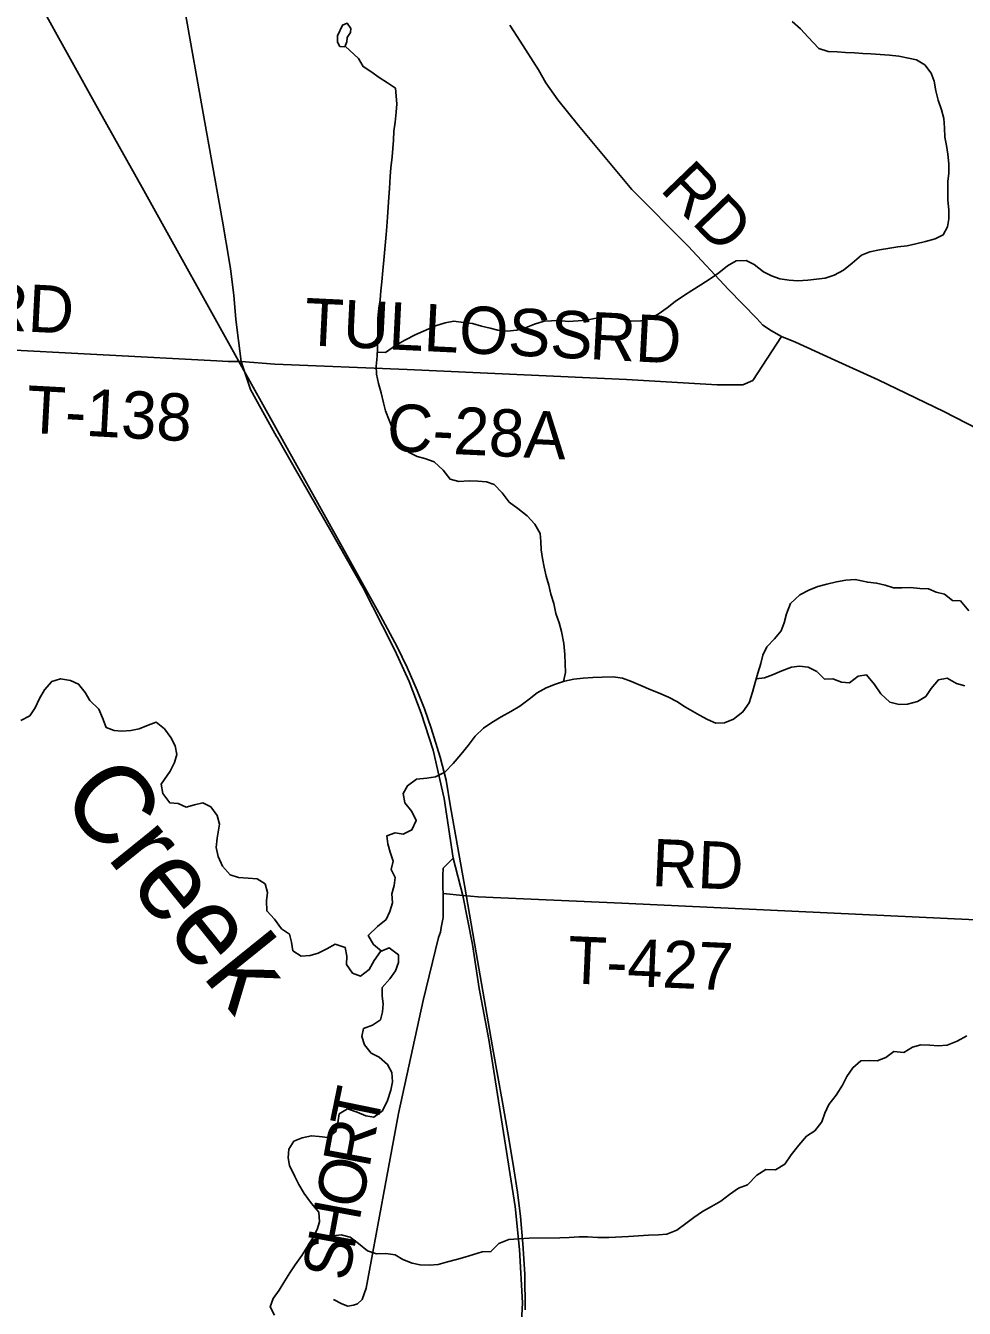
# Model space of a CAD drawing. Extents: x 1759416 to 2214760, y 252598 to 1116833.
# Drawn here: x 1979569 to 1985520, y 831751 to 839880 of the extents above; entities that cross this region are included whole.
import ezdxf

# ---------------------------------------------------------------- set-up
doc = ezdxf.new("R2010")
doc.units = 0
for name, color, linetype in [('GM_X_County_Road', 7, 'Continuous'), ('GM_X_County_Road_Text', 7, 'Continuous'), ('GM_X_Minor_Lake', 7, 'Continuous'), ('GM_X_Minor_River', 7, 'Continuous'), ('GM_X_Minor_River_Text', 7, 'Continuous'), ('GM_X_Rail_Line', 7, 'Continuous'), ('GM_X_State_Route', 7, 'Continuous'), ('GM_X_Township_Road', 7, 'Continuous'), ('GM_X_Township_Road_Text', 7, 'Continuous')]:
    doc.layers.add(name, color=color, linetype=linetype)

msp = doc.modelspace()

# ---------------------------------------------------------------- linework, layer by layer
at = {"layer": 'GM_X_County_Road'}
for points in [[(1982638.1, 839883.1), (1982704, 839780.7), (1982819.9, 839600.1), (1982865.9, 839517.8), (1982943.8, 839409.4), (1983073.7, 839246.8), (1983411.4, 838841.4), (1983769.2, 838482), (1984025, 838206.9), (1984204.9, 838024.2), (1984242.9, 837982.1), (1984296.9, 837945.9), (1984360.9, 837909.7), (1984448.9, 837873.5), (1984698.8, 837760.9), (1984972.8, 837636.2), (1985390.7, 837435.1), (1985746.7, 837250.1)], [(1980934.4, 837752.3), (1981149.5, 837735.2), (1981986.6, 837701.4), (1983378.6, 837637.5), (1983951.9, 837603.5), (1984116.5, 837603.5), (1984179, 837631.9), (1984360.9, 837909.7)]]:
    msp.add_lwpolyline(points, dxfattribs=at)
at = {"layer": 'GM_X_Minor_Lake'}
for points in [[(1981592.4, 839746.2), (1981604.1, 839776.4), (1981607.8, 839804.5), (1981627.5, 839836.8), (1981631.2, 839862.9), (1981606.8, 839896.7), (1981577, 839882.4), (1981545.7, 839815.9), (1981546.1, 839775.8), (1981560.4, 839747.8)], [(1981560.4, 839747.8), (1981592.4, 839746.2)]]:
    msp.add_lwpolyline(points, dxfattribs=at)
at = {"layer": 'GM_X_Minor_River'}
for points in [[(1981798.2, 837811.4), (1981851.1, 837809.5), (1981914.7, 837852.3), (1981972.3, 837887), (1982041.9, 837921.8), (1982105.5, 837950.5), (1982167.2, 837977.2), (1982229, 837995.9), (1982282.9, 838006.5), (1982344.9, 837999.1), (1982401, 837991.6), (1982459.1, 837976.2), (1982513.3, 837962.7), (1982563.4, 837949.2), (1982621.4, 837943.8), (1982683.3, 837950.4), (1982741.1, 837967), (1982794.9, 837987.7), (1982856.7, 838006.3), (1982948.6, 838011.3), (1983008.6, 838005.9), (1983072.6, 838008.5), (1983124.5, 838013.1), (1983186.3, 838025.8), (1983242.2, 838036.4), (1983300.2, 838032.9), (1983360.3, 838017.5), (1983412.4, 838008), (1983468.4, 838008.6), (1983528.2, 838023.2), (1983579.9, 838051.9), (1983635.4, 838092.5), (1983687, 838131.2), (1983738.6, 838167.8), (1983792.2, 838202.4), (1983849.8, 838237.1), (1983909.4, 838275.8), (1983962.9, 838314.5), (1984018.4, 838357.2), (1984074.1, 838389.8), (1984136, 838392.5), (1984188.3, 838366.9), (1984246.8, 838319.4), (1984297, 838293.8), (1984351.2, 838276.3), (1984409.3, 838266.9), (1984465.3, 838263.5), (1984527.2, 838266.1), (1984583.1, 838272.7), (1984637, 838279.3), (1984694.8, 838297.9), (1984754.5, 838330.6), (1984808, 838375.3), (1984867.4, 838426), (1984921.1, 838446.6), (1984983, 838459.3), (1985046.8, 838470), (1985098.7, 838478.5), (1985156.6, 838485.2), (1985212.5, 838497.8), (1985274.3, 838512.4), (1985334.1, 838529.1), (1985385.8, 838553.7), (1985413.3, 838604.1), (1985422.7, 838656.3), (1985422.1, 838712.5), (1985415.4, 838774.6), (1985414.7, 838838.8), (1985416.2, 838892.9), (1985421.6, 838945.1), (1985421, 839003.3), (1985416.3, 839065.4), (1985407.7, 839121.5), (1985397.2, 839173.5), (1985394.5, 839231.6), (1985389.9, 839291.7), (1985375.3, 839345.7), (1985354.7, 839407.7), (1985340, 839467.7), (1985329.4, 839527.8), (1985308.8, 839579.7), (1985270.3, 839631.4), (1985216, 839663), (1985165.9, 839674.5), (1985103.8, 839685.9), (1985045.7, 839693.3), (1984985.7, 839696.7), (1984927.7, 839702.1), (1984875.7, 839703.6), (1984823.7, 839707.1), (1984767.6, 839710.5), (1984713.6, 839714), (1984657.6, 839715.4), (1984597.4, 839734.8), (1984530.7, 839806.4), (1984482.1, 839860), (1984427.7, 839905.6)], [(1982979.7, 835723.8), (1982990.5, 835781.7), (1982989.9, 835835.8), (1982987.3, 835894), (1982980.5, 835964.1), (1982965.7, 836040.1), (1982951.1, 836096.1), (1982930.5, 836154.1), (1982917.8, 836218.1), (1982899.2, 836278.1), (1982886.6, 836334.1), (1982868, 836392.1), (1982855.4, 836448.1), (1982844.8, 836504.2), (1982836.2, 836558.2), (1982835.6, 836610.3), (1982831.1, 836662.4), (1982796.5, 836720.2), (1982747.9, 836773.9), (1982689.5, 836819.4), (1982635, 836861), (1982590.4, 836918.7), (1982539.9, 836972.3), (1982489.7, 836989.8), (1982435.7, 836993.3), (1982379.7, 836994.7), (1982315.8, 836992), (1982259.6, 837005.5), (1982215, 837063.2), (1982158.5, 837116.8), (1982100.3, 837136.2), (1982050.2, 837149.8), (1981995.9, 837177.3), (1981939.3, 837232.8), (1981906.7, 837294.7), (1981873.7, 837380.6), (1981851.1, 837438.5), (1981838.6, 837490.5), (1981821.9, 837552.5), (1981805.3, 837612.5), (1981792.7, 837670.5), (1981792.1, 837722.7), (1981797.4, 837784.9), (1981798.9, 837837.1), (1981802.2, 837899.2), (1981801.5, 837965.4), (1981800.8, 838025.6), (1981808.1, 838089.8), (1981815.6, 838142.1), (1981821, 838200.3), (1981826.4, 838256.5), (1981833.6, 838328.8), (1981838.9, 838393), (1981855.1, 838555.6), (1981858.6, 838607.8), (1981863.9, 838666), (1981867.3, 838730.2), (1981870.6, 838792.4), (1981876, 838848.6), (1981879.2, 838924.8), (1981884.6, 838979), (1981891.8, 839049.3), (1981897.3, 839101.5), (1981900.7, 839153.7), (1981904.1, 839211.9), (1981911.5, 839268.1), (1981918.8, 839332.4), (1981922.2, 839384.5), (1981913.1, 839484.7), (1981862.8, 839518.3), (1981810.4, 839551.8), (1981758.1, 839589.4), (1981707.7, 839621), (1981679.2, 839672.8), (1981594.1, 839750.5)], [(1981824.7, 834015.7), (1981773.5, 834056.7), (1981740.9, 834114.5), (1981800.3, 834171.2), (1981853.7, 834215.9), (1981877.2, 834266.3), (1981894.6, 834320.6), (1981890, 834378.7), (1981905.4, 834431), (1981910.9, 834481.2), (1981886.3, 834533.1), (1981897.8, 834585.3), (1981879.2, 834641.3), (1981864.6, 834695.3), (1981858.1, 834745.3), (1981911.8, 834763.9), (1981961.9, 834756.4), (1982017.6, 834783.1), (1982044.9, 834843.5), (1982016.3, 834899.4), (1981973.8, 834955.1), (1981963.1, 835013.1), (1981990.6, 835063.5), (1982046.1, 835104.2), (1982112, 835110.9), (1982167.9, 835119.5), (1982225.6, 835148.2), (1982279, 835204.9), (1982328.3, 835261.5), (1982373.7, 835318.2), (1982419.1, 835376.8), (1982470.5, 835427.4), (1982524.1, 835464.1), (1982583.7, 835500.8), (1982645.3, 835533.5), (1982700.9, 835568.2), (1982760.4, 835610.9), (1982812, 835651.5), (1982869.6, 835684.2), (1982927.3, 835706.8), (1982985.1, 835725.5), (1983044.9, 835738.1), (1983102.8, 835744.8), (1983164.8, 835749.4), (1983224.7, 835752), (1983292.7, 835752.7), (1983352.7, 835745.3), (1983409, 835723.8), (1983469.2, 835698.4), (1983531.5, 835670.9), (1983581.7, 835651.4), (1983643.9, 835624), (1983698.2, 835596.4), (1983752.6, 835560.9), (1983841.1, 835509.7), (1983891.4, 835482.1), (1983943.6, 835460.6), (1983999.5, 835461.2), (1984057.3, 835485.8), (1984116.7, 835530.5), (1984156.1, 835589.1), (1984177.4, 835655.5), (1984194.7, 835717.8), (1984210.1, 835776.2), (1984229.4, 835838.5), (1984242.8, 835890.8), (1984268.3, 835943.2), (1984315.7, 835993.8), (1984359.1, 836044.4), (1984378.6, 836094.7), (1984392, 836153), (1984417.3, 836217.5), (1984476.7, 836272.2), (1984534.3, 836302.9), (1984592, 836325.5), (1984647.9, 836340.1), (1984709.7, 836354.8), (1984769.5, 836365.5), (1984827.5, 836370.1), (1984907.6, 836352.8), (1984963.6, 836347.4), (1985017.8, 836333.9), (1985071.9, 836316.4), (1985123.9, 836316.9), (1985177.9, 836319.5), (1985237.9, 836314.1), (1985291.9, 836310.7), (1985342.1, 836289.1), (1985394.2, 836277.6), (1985444.6, 836238), (1985494.7, 836234.5), (1985549.3, 836170.9)], [(1984200.8, 835741), (1984252.4, 835746.5), (1984304.2, 835765.1), (1984363.8, 835791.8), (1984423.6, 835814.4), (1984475.5, 835821), (1984529.6, 835813.5), (1984583.8, 835788), (1984634.3, 835738.4), (1984686.3, 835740.9), (1984740.5, 835719.4), (1984792.5, 835715.9), (1984846, 835756.6), (1984899.9, 835765.2), (1984950.5, 835705.5), (1984991.2, 835645.8), (1985047.7, 835592.2), (1985105.8, 835578.8), (1985159.8, 835579.3), (1985223.6, 835598), (1985275.2, 835628.6), (1985310.7, 835679.1), (1985356.1, 835733.8), (1985411.9, 835744.3), (1985470.3, 835710.8), (1985522.4, 835697.3)], [(1981829, 833730.3), (1981828.4, 833784.5), (1981877.8, 833839.1), (1981913.2, 833889.6), (1981932.7, 833942), (1981932.1, 833992.1), (1981873.7, 834035.6), (1981817.9, 834013), (1981778.6, 833956.4), (1981747.2, 833897.9), (1981691.7, 833857.3), (1981641.5, 833874.8), (1981602.9, 833930.6), (1981604.4, 833982.7), (1981593.8, 834038.8), (1981531.6, 834058.2), (1981477.9, 834029.5), (1981424.2, 834002.9), (1981372.4, 833986.3), (1981316.4, 833983.8), (1981262.1, 834017.3), (1981253.5, 834071.4), (1981241, 834123.4), (1981190.6, 834156.9), (1981146, 834216.7), (1981097.5, 834270.3), (1981096.8, 834334.5), (1981102.2, 834386.7), (1981087.6, 834440.7), (1981037.3, 834472.2), (1980979.3, 834477.6), (1980919.3, 834481), (1980865.1, 834498.5), (1980816.5, 834554.2), (1980789.9, 834614.1), (1980777.3, 834672.1), (1980782.6, 834730.3), (1980797.7, 834818.7), (1980783.1, 834874.7), (1980742.5, 834928.4), (1980692.3, 834954), (1980638.4, 834941.4), (1980586.6, 834926.8), (1980536.4, 834950.4), (1980482.3, 834955.8), (1980437.7, 835013.5), (1980427.1, 835073.6), (1980484.2, 835156.4), (1980513.6, 835210.8), (1980527, 835261.1), (1980516.4, 835315.1), (1980489.9, 835369), (1980449.3, 835422.7), (1980396.9, 835466.3), (1980345.1, 835447.7), (1980289.4, 835423.1), (1980235.5, 835412.5), (1980179.6, 835409.9), (1980129.5, 835413.4), (1980079.3, 835433), (1980056.7, 835492.9), (1980032.1, 835548.8), (1979975.6, 835602.4), (1979947, 835654.2), (1979904.5, 835705.9), (1979852.2, 835729.4), (1979790.1, 835740.8), (1979734.3, 835724.2), (1979688.9, 835671.6), (1979657.5, 835615.1), (1979628.2, 835556.7), (1979594.7, 835506.2), (1979539.1, 835475.6)], [(1981147, 831708), (1981118.4, 831759.9), (1981137.8, 831814.2), (1981175.2, 831866.7), (1981212.6, 831925.2), (1981244, 831975.7), (1981277.5, 832026.2), (1981320.8, 832086.8), (1981352.3, 832137.2), (1981387.6, 832193.8), (1981417, 832250.2), (1981432.5, 832300.5), (1981427.8, 832360.6), (1981381.3, 832416.3), (1981334.6, 832480), (1981300, 832535.8), (1981275.5, 832587.7), (1981240.7, 832655.5), (1981232.2, 832705.5), (1981237.6, 832759.7), (1981269.1, 832810.2), (1981322.8, 832832.8), (1981380.7, 832845.4), (1981430.7, 832839.9), (1981484.7, 832834.4), (1981536.3, 832871.1), (1981547.7, 832927.3), (1981557.1, 832983.6), (1981608.7, 833016.2), (1981670.9, 832994.8), (1981725.2, 832971.3), (1981775.3, 832961.8), (1981830.8, 833002.4), (1981862.1, 833068.9), (1981883.4, 833133.3), (1981894.8, 833187.6), (1981890.2, 833245.7), (1981863.6, 833297.5), (1981809.1, 833343.1), (1981758.9, 833368.7), (1981716.3, 833420.4), (1981699.8, 833474.3), (1981711.2, 833524.6), (1981767, 833545.2), (1981818.6, 833579.8), (1981832, 833630.1), (1981835.5, 833680.3), (1981829, 833730.3)], [(1981396.8, 832211.4), (1981453.6, 832192.4), (1981515.4, 832211.1), (1981569.3, 832217.7), (1981625.5, 832202.2), (1981679.9, 832162.7), (1981736.4, 832115.1), (1981792.5, 832097.6), (1981852.5, 832098.3), (1981910.5, 832090.8), (1981960.8, 832061.3), (1982019.1, 832037.8), (1982069.2, 832026.3), (1982127.2, 832024.9), (1982183.1, 832029.5), (1982242.9, 832046.1), (1982300.7, 832060.7), (1982352.5, 832075.3), (1982464.1, 832108.5), (1982518.1, 832111.1), (1982569.5, 832161.8), (1982633.2, 832188.5), (1982695.2, 832191.1), (1982761.1, 832195.8), (1982955, 832197.8), (1983014.9, 832200.4), (1983078.9, 832205.1), (1983130.9, 832203.6), (1983196.9, 832200.3), (1983266.8, 832201), (1983390.7, 832206.3), (1983518.6, 832215.6), (1983580.5, 832216.2), (1983634.5, 832220.8), (1983696.2, 832247.5), (1983753.7, 832288.2), (1983805.3, 832326.8), (1983860.8, 832365.5), (1983916.5, 832396.1), (1983976.1, 832430.8), (1984031.6, 832473.5), (1984087.2, 832512.2), (1984144.9, 832534.8), (1984204.2, 832595.6), (1984261.8, 832630.3), (1984321.8, 832628.9), (1984381.4, 832665.6), (1984422.7, 832724.2), (1984470.1, 832784.8), (1984519.4, 832841.5), (1984571.1, 832876.1), (1984616.4, 832932.7), (1984635.8, 832989.1), (1984661.2, 833043.5), (1984706.6, 833102.1), (1984747.9, 833164.7), (1984775.3, 833221.1), (1984812.7, 833275.6), (1984864.2, 833320.3), (1984916.1, 833322.8), (1984968.1, 833319.3), (1985021.9, 833341.9), (1985073.5, 833378.6), (1985135.5, 833373.2), (1985191.1, 833405.8), (1985244.9, 833420.4), (1985300.9, 833419), (1985353, 833415.5), (1985410.9, 833418.1), (1985474.6, 833444.8), (1985536.2, 833477.5)]]:
    msp.add_lwpolyline(points, dxfattribs=at)
at = {"layer": 'GM_X_Rail_Line'}
msp.add_lwpolyline([(1982736.1, 831740.8), (1982732.7, 831967.6), (1982720.7, 832160.3), (1982706.2, 832334.2), (1982687.5, 832488.5), (1982664.5, 832636), (1982631.2, 832827), (1982590.3, 833068.3), (1982535.7, 833373.6), (1982425.7, 834003.7), (1982350.7, 834433.4), (1982262.9, 834928.8), (1982234.7, 835097.6), (1982197.2, 835245.1), (1982140.1, 835427.6), (1982096.6, 835550.5), (1982051.4, 835666.3), (1981986.6, 835813), (1981925.2, 835942.6), (1981819.5, 836139.5), (1981554.3, 836615.3), (1980939.6, 837718.6), (1980306.9, 838853.5), (1980034.1, 839341.2), (1979649.5, 840033.5)], dxfattribs=at)
at = {"layer": 'GM_X_State_Route'}
for points in [[(1980860.8, 838380), (1980817.9, 838640.3), (1980694.7, 839326.2), (1980471.2, 840585.5), (1980193.2, 842156.5), (1980091.9, 842718.3), (1980053.7, 842934.2), (1979953.3, 843301.3), (1979896.6, 843523.1), (1979883.8, 843608.1), (1979838.4, 843820.5), (1979735.2, 844445.7), (1979632.7, 845505.5), (1979574.4, 846072.7), (1979513.3, 846622.7), (1979482.7, 846878.3), (1979448, 847023.1), (1979380.9, 847344), (1979293.6, 847652.4)], [(1981160.2, 837277.1), (1981062.3, 837450.7), (1980994.5, 837574.6), (1980934.4, 837752.3), (1980901.5, 838017.1), (1980888.6, 838171.3), (1980867.5, 838339.4), (1980860.8, 838380)], [(1982704.5, 831510.1), (1982718.6, 831786), (1982700.8, 832124.9), (1982672.2, 832396), (1982504.7, 833455.4), (1982443.7, 833777.3), (1982401.8, 834057.6), (1982341.3, 834368.1), (1982279.7, 834603.4), (1982221.2, 834983.1), (1982152.4, 835287.9), (1982076.2, 835523.9), (1982000.1, 835722.9), (1981909.2, 835922), (1981830.6, 836076.8), (1981707.7, 836317.7), (1981506.8, 836674), (1981271, 837081.6), (1981165.6, 837267.7), (1981160.2, 837277.1)]]:
    msp.add_lwpolyline(points, dxfattribs=at)
at = {"layer": 'GM_X_Township_Road'}
for points in [[(1980934.4, 837752.3), (1980853.6, 837751.1), (1980781.9, 837755.7), (1979338.6, 837832), (1978043.1, 837881.7), (1975905.3, 837983.9)], [(1982215, 834379.5), (1982214.2, 834417.9), (1982213.5, 834494.1), (1982216.6, 834540.4), (1982279.7, 834603.4)], [(1981520.5, 831807), (1981572.5, 831778.8), (1981610.5, 831764.7), (1981646.6, 831770.7), (1981672.6, 831780.7), (1981702.4, 831807.5), (1981727.4, 831878.8), (1981932.9, 832985.8), (1982089.8, 833701.6), (1982185.2, 834102.4), (1982198.5, 834136.1), (1982204, 834164.4), (1982215, 834228.7), (1982215, 834379.5), (1982341.3, 834368.1)], [(1982341.3, 834368.1), (1982437.1, 834358.8), (1983347.7, 834318.6), (1985952.7, 834196.8), (1987884.3, 834067.3)]]:
    msp.add_lwpolyline(points, dxfattribs=at)

# ---------------------------------------------------------------- texts
at = {"layer": 'GM_X_County_Road_Text'}
for s, rotation, p in [('RD', 313.95761, (1983583.7, 838840)), ('TULLOSS', 357.18421, (1981331, 837855.4)), ('RD', 357.0402, (1983140, 837767.2)), ('C-28A', 357.22529, (1981854.3, 837185.9))]:
    msp.add_text(s, height=300, rotation=rotation, dxfattribs=at).set_placement(p)
at = {"layer": 'GM_X_Minor_River_Text'}
msp.add_text('Creek', height=500.02, rotation=308.83568, dxfattribs=at).set_placement((1979775.9, 834985.2))
at = {"layer": 'GM_X_Township_Road_Text'}
for s, rotation, p in [('RD', 357.04348, (1979289.1, 837956.2)), ('T-138', 356.91411, (1979567.9, 837301)), ('RD', 357.53318, (1983534.6, 834427.6)), ('T-427', 357.47418, (1983000.6, 833811.5)), ('T', 78.42321, (1981792, 832874.6)), ('R', 79.44555, (1981747.1, 832633.8)), ('O', 79.49253, (1981699, 832374.2)), ('H', 79.49146, (1981650.8, 832114.7)), ('S', 79.49285, (1981613.9, 831915.7))]:
    msp.add_text(s, height=300, rotation=rotation, dxfattribs=at).set_placement(p)

doc.saveas('drawing.dxf')
